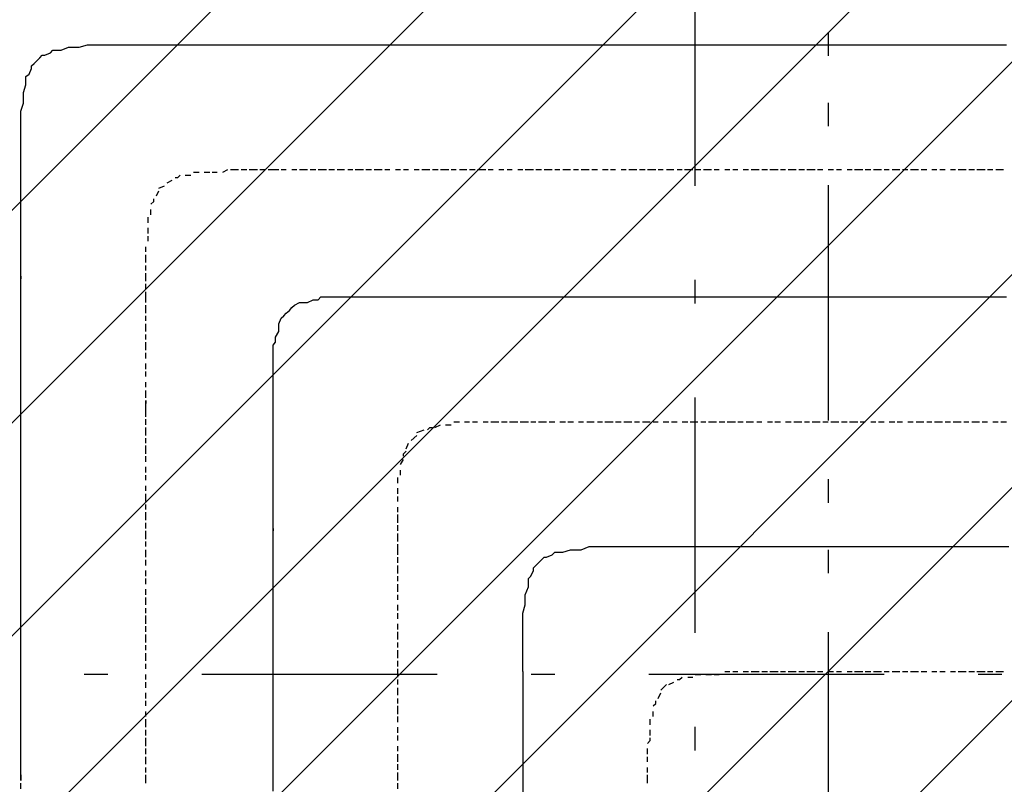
# Model space of a CAD drawing. Extents: x 997 to 109698, y 921 to 94021.
# Tile 444 of 656: x 25409 to 26978, y 43055 to 44273. Entities that reach past the tile are written whole.
import ezdxf

# ---------------------------------------------------------------- set-up
doc = ezdxf.new("R2010")
doc.units = 0
doc.header["$MEASUREMENT"] = 0
for name, color, linetype in [('12', 7, 'CONTINUOUS'), ('28', 7, 'CONTINUOUS'), ('40', 7, 'CONTINUOUS')]:
    doc.layers.add(name, color=color, linetype=linetype)

msp = doc.modelspace()

# ---------------------------------------------------------------- linework, layer by layer
at = {"layer": '12', "color": 5}
for p, q in [((25503.630503, 44229.563401), (25516.630503, 44233.563401)), ((25516.630503, 44233.563401), (25524.630503, 44233.563401)), ((25524.630503, 44233.563401), (25537.630503, 44233.563401)), ((25537.630503, 44233.563401), (25545.630503, 44233.563401)), ((25545.630503, 44233.563401), (25554.630503, 44233.563401)), ((25554.630503, 44233.563401), (25567.630503, 44233.563401)), ((25567.630503, 44233.563401), (25575.630503, 44233.563401)), ((25575.630503, 44233.563401), (25584.630503, 44233.563401)), ((25584.630503, 44233.563401), (25596.630503, 44233.563401)), ((25596.630503, 44233.563401), (25605.630503, 44233.563401)), ((25605.630503, 44233.563401), (25609.630503, 44233.563401)), ((25609.630503, 44233.563401), (25622.630503, 44233.563401)), ((25622.630503, 44233.563401), (25630.630503, 44233.563401)), ((25630.630503, 44233.563401), (25639.630503, 44233.563401)), ((25639.630503, 44233.563401), (25651.630503, 44233.563401)), ((25651.630503, 44233.563401), (25660.630503, 44233.563401)), ((25660.630503, 44233.563401), (25668.630503, 44233.563401)), ((25668.630503, 44233.563401), (25681.630503, 44233.563401)), ((25681.630503, 44233.563401), (25689.630503, 44233.563401)), ((25689.630503, 44233.563401), (25702.630503, 44233.563401)), ((25702.630503, 44233.563401), (25711.630503, 44233.563401)), ((25711.630503, 44233.563401), (25719.630503, 44233.563401)), ((25719.630503, 44233.563401), (25732.630503, 44233.563401)), ((25732.630503, 44233.563401), (25740.630503, 44233.563401)), ((25740.630503, 44233.563401), (25749.630503, 44233.563401)), ((25749.630503, 44233.563401), (25761.630503, 44233.563401)), ((25761.630503, 44233.563401), (25770.630503, 44233.563401)), ((25770.630503, 44233.563401), (25778.630503, 44233.563401)), ((25778.630503, 44233.563401), (25791.630503, 44233.563401)), ((25791.630503, 44233.563401), (25799.630503, 44233.563401)), ((25799.630503, 44233.563401), (25812.630503, 44233.563401)), ((25812.630503, 44233.563401), (25821.630503, 44233.563401)), ((25821.630503, 44233.563401), (25829.630503, 44233.563401)), ((25829.630503, 44233.563401), (25842.630503, 44233.563401)), ((25842.630503, 44233.563401), (25850.630503, 44233.563401)), ((25850.630503, 44233.563401), (25859.630503, 44233.563401)), ((25859.630503, 44233.563401), (25871.630503, 44233.563401)), ((25871.630503, 44233.563401), (25880.630503, 44233.563401)), ((25880.630503, 44233.563401), (25888.630503, 44233.563401)), ((25888.630503, 44233.563401), (25901.630503, 44233.563401)), ((25901.630503, 44233.563401), (25910.630503, 44233.563401)), ((25910.630503, 44233.563401), (25918.630503, 44233.563401)), ((25918.630503, 44233.563401), (25931.630503, 44233.563401)), ((25931.630503, 44233.563401), (25939.630503, 44233.563401)), ((25939.630503, 44233.563401), (25952.630503, 44233.563401)), ((25952.630503, 44233.563401), (25960.630503, 44233.563401)), ((25960.630503, 44233.563401), (25969.630503, 44233.563401)), ((25969.630503, 44233.563401), (25981.630503, 44233.563401)), ((25981.630503, 44233.563401), (25990.630503, 44233.563401)), ((25990.630503, 44233.563401), (25998.630503, 44233.563401)), ((25998.630503, 44233.563401), (26011.630503, 44233.563401)), ((26011.630503, 44233.563401), (26020.630503, 44233.563401)), ((26020.630503, 44233.563401), (26028.630503, 44233.563401)), ((26028.630503, 44233.563401), (26041.630503, 44233.563401)), ((26041.630503, 44233.563401), (26049.630503, 44233.563401)), ((26049.630503, 44233.563401), (26062.630503, 44233.563401)), ((26062.630503, 44233.563401), (26070.630503, 44233.563401)), ((26070.630503, 44233.563401), (26079.630503, 44233.563401)), ((26079.630503, 44233.563401), (26092.630503, 44233.563401)), ((26092.630503, 44233.563401), (26100.630503, 44233.563401)), ((26100.630503, 44233.563401), (26109.630503, 44233.563401)), ((26109.630503, 44233.563401), (26121.630503, 44233.563401)), ((26121.630503, 44233.563401), (26130.630503, 44233.563401)), ((26130.630503, 44233.563401), (26138.630503, 44233.563401)), ((26138.630503, 44233.563401), (26151.630503, 44233.563401)), ((26151.630503, 44233.563401), (26159.630503, 44233.563401)), ((26159.630503, 44233.563401), (26172.630503, 44233.563401)), ((26172.630503, 44233.563401), (26180.630503, 44233.563401)), ((26180.630503, 44233.563401), (26189.630503, 44233.563401)), ((26189.630503, 44233.563401), (26202.630503, 44233.563401)), ((26202.630503, 44233.563401), (26210.630503, 44233.563401)), ((26210.630503, 44233.563401), (26219.630503, 44233.563401)), ((26219.630503, 44233.563401), (26231.630503, 44233.563401)), ((26231.630503, 44233.563401), (26240.630503, 44233.563401)), ((26240.630503, 44233.563401), (26248.630503, 44233.563401)), ((26248.630503, 44233.563401), (26261.630503, 44233.563401)), ((26261.630503, 44233.563401), (26269.630503, 44233.563401)), ((26269.630503, 44233.563401), (26282.630503, 44233.563401)), ((26282.630503, 44233.563401), (26291.630503, 44233.563401)), ((26291.630503, 44233.563401), (26299.630503, 44233.563401)), ((26299.630503, 44233.563401), (26312.630503, 44233.563401)), ((26312.630503, 44233.563401), (26320.630503, 44233.563401)), ((26320.630503, 44233.563401), (26329.630503, 44233.563401)), ((26329.630503, 44233.563401), (26341.630503, 44233.563401)), ((26341.630503, 44233.563401), (26350.630503, 44233.563401)), ((26350.630503, 44233.563401), (26358.630503, 44233.563401)), ((26358.630503, 44233.563401), (26371.630503, 44233.563401)), ((26371.630503, 44233.563401), (26379.630503, 44233.563401)), ((26379.630503, 44233.563401), (26392.630503, 44233.563401)), ((26392.630503, 44233.563401), (26401.630503, 44233.563401)), ((26401.630503, 44233.563401), (26409.630503, 44233.563401)), ((26409.630503, 44233.563401), (26422.630503, 44233.563401)), ((26422.630503, 44233.563401), (26430.630503, 44233.563401)), ((26430.630503, 44233.563401), (26439.630503, 44233.563401)), ((26439.630503, 44233.563401), (26451.630503, 44233.563401)), ((26451.630503, 44233.563401), (26460.630503, 44233.563401)), ((26460.630503, 44233.563401), (26468.630503, 44233.563401)), ((26468.630503, 44233.563401), (26481.630503, 44233.563401)), ((26481.630503, 44233.563401), (26489.630503, 44233.563401)), ((26489.630503, 44233.563401), (26498.630503, 44233.563401)), ((26498.630503, 44233.563401), (26511.630503, 44233.563401)), ((26511.630503, 44233.563401), (26519.630503, 44233.563401)), ((26519.630503, 44233.563401), (26532.630503, 44233.563401)), ((26532.630503, 44233.563401), (26540.630503, 44233.563401)), ((26540.630503, 44233.563401), (26549.630503, 44233.563401)), ((26549.630503, 44233.563401), (26561.630503, 44233.563401)), ((26561.630503, 44233.563401), (26570.630503, 44233.563401)), ((26570.630503, 44233.563401), (26578.630503, 44233.563401)), ((26578.630503, 44233.563401), (26591.630503, 44233.563401)), ((26591.630503, 44233.563401), (26600.630503, 44233.563401)), ((26600.630503, 44233.563401), (26608.630503, 44233.563401)), ((26608.630503, 44233.563401), (26621.630503, 44233.563401)), ((26621.630503, 44233.563401), (26629.630503, 44233.563401)), ((26629.630503, 44233.563401), (26642.630503, 44233.563401)), ((26642.630503, 44233.563401), (26650.630503, 44233.563401)), ((26650.630503, 44233.563401), (26659.630503, 44233.563401)), ((26659.630503, 44233.563401), (26671.630503, 44233.563401)), ((26671.630503, 44233.563401), (26680.630503, 44233.563401)), ((26680.630503, 44233.563401), (26688.630503, 44233.563401)), ((26688.630503, 44233.563401), (26701.630503, 44233.563401)), ((26701.630503, 44233.563401), (26710.630503, 44233.563401)), ((26710.630503, 44233.563401), (26718.630503, 44233.563401)), ((26718.630503, 44233.563401), (26731.630503, 44233.563401)), ((26731.630503, 44233.563401), (26739.630503, 44233.563401)), ((26739.630503, 44233.563401), (26752.630503, 44233.563401)), ((26752.630503, 44233.563401), (26760.630503, 44233.563401)), ((26760.630503, 44233.563401), (26769.630503, 44233.563401)), ((26769.630503, 44233.563401), (26782.630503, 44233.563401)), ((26782.630503, 44233.563401), (26790.630503, 44233.563401)), ((26790.630503, 44233.563401), (26799.630503, 44233.563401)), ((26799.630503, 44233.563401), (26811.630503, 44233.563401)), ((26811.630503, 44233.563401), (26820.630503, 44233.563401)), ((26820.630503, 44233.563401), (26828.630503, 44233.563401)), ((26828.630503, 44233.563401), (26841.630503, 44233.563401)), ((26841.630503, 44233.563401), (26849.630503, 44233.563401)), ((26849.630503, 44233.563401), (26862.630503, 44233.563401)), ((26862.630503, 44233.563401), (26870.630503, 44233.563401)), ((26870.630503, 44233.563401), (26879.630503, 44233.563401)), ((26879.630503, 44233.563401), (26892.630503, 44233.563401)), ((26892.630503, 44233.563401), (26900.630503, 44233.563401)), ((26900.630503, 44233.563401), (26909.630503, 44233.563401)), ((26909.630503, 44233.563401), (26921.630503, 44233.563401)), ((26921.630503, 44233.563401), (26930.630503, 44233.563401)), ((26930.630503, 44233.563401), (26938.630503, 44233.563401)), ((26938.630503, 44233.563401), (26951.630503, 44233.563401)), ((26951.630503, 44233.563401), (26959.630503, 44233.563401)), ((26959.630503, 44233.563401), (26972.630503, 44233.563401)), ((26972.630503, 44233.563401), (26981.630503, 44233.563401)), ((25448.630503, 44216.563401), (25457.630503, 44220.563401)), ((25465.630503, 44224.563401), (25474.630503, 44224.563401)), ((25474.630503, 44224.563401), (25486.630503, 44229.563401)), ((25486.630503, 44229.563401), (25495.630503, 44229.563401)), ((25495.630503, 44229.563401), (25503.630503, 44229.563401)), ((25431.630503, 44203.563401), (25440.630503, 44212.563401)), ((25423.630503, 44186.563401), (25427.630503, 44195.563401)), ((25414.630503, 44157.563401), (25418.630503, 44169.563401)), ((25418.630503, 44169.563401), (25418.630503, 44178.563401)), ((25414.630503, 44148.563401), (25414.630503, 44157.563401)), ((25410.630503, 44127.563401), (25414.630503, 44140.563401)), ((25414.630503, 44140.563401), (25414.630503, 44148.563401)), ((25410.630503, 44118.563401), (25410.630503, 44127.563401)), ((25410.630503, 44106.563401), (25410.630503, 44118.563401)), ((25410.630503, 44097.563401), (25410.630503, 44106.563401)), ((25410.630503, 44089.563401), (25410.630503, 44097.563401)), ((25410.630503, 44076.563401), (25410.630503, 44089.563401)), ((25410.630503, 44068.563401), (25410.630503, 44076.563401)), ((25410.630503, 44059.563401), (25410.630503, 44068.563401)), ((25410.630503, 44047.563401), (25410.630503, 44059.563401)), ((25410.630503, 44038.563401), (25410.630503, 44047.563401)), ((25410.630503, 44034.563401), (25410.630503, 44038.563401)), ((25410.630503, 44025.563401), (25410.630503, 44034.563401)), ((25410.630503, 44013.563401), (25410.630503, 44025.563401)), ((25410.630503, 44004.563401), (25410.630503, 44013.563401)), ((25410.630503, 43996.563401), (25410.630503, 44004.563401)), ((25410.630503, 43983.563401), (25410.630503, 43996.563401)), ((25410.630503, 43975.563401), (25410.630503, 43983.563401)), ((25410.630503, 43966.563401), (25410.630503, 43975.563401)), ((25410.630503, 43953.563401), (25410.630503, 43966.563401)), ((25410.630503, 43945.563401), (25410.630503, 43953.563401)), ((25410.630503, 43932.563401), (25410.630503, 43945.563401)), ((25410.630503, 43924.563401), (25410.630503, 43932.563401)), ((25410.630503, 43915.563401), (25410.630503, 43924.563401)), ((25410.630503, 43903.563401), (25410.630503, 43915.563401)), ((25410.630503, 43894.563401), (25410.630503, 43903.563401)), ((25410.630503, 43886.563401), (25410.630503, 43894.563401)), ((25410.630503, 43873.563401), (25410.630503, 43886.563401)), ((25410.630503, 43864.563401), (25410.630503, 43873.563401)), ((25410.630503, 43856.563401), (25410.630503, 43864.563401)), ((25410.630503, 43843.563401), (25410.630503, 43856.563401)), ((25410.630503, 43835.563401), (25410.630503, 43843.563401)), ((25410.630503, 43822.563401), (25410.630503, 43835.563401)), ((25410.630503, 43814.563401), (25410.630503, 43822.563401)), ((25846.630503, 43818.563401), (25854.630503, 43822.563401)), ((25854.630503, 43822.563401), (25867.630503, 43822.563401)), ((25867.630503, 43822.563401), (25876.630503, 43826.563401)), ((25876.630503, 43826.563401), (25884.630503, 43826.563401)), ((25897.630503, 43831.563401), (25905.630503, 43831.563401)), ((25905.630503, 43831.563401), (25914.630503, 43831.563401)), ((25914.630503, 43831.563401), (25926.630503, 43831.563401)), ((25926.630503, 43831.563401), (25935.630503, 43831.563401)), ((25935.630503, 43831.563401), (25943.630503, 43831.563401)), ((25943.630503, 43831.563401), (25956.630503, 43831.563401)), ((25956.630503, 43831.563401), (25965.630503, 43831.563401)), ((25965.630503, 43831.563401), (25973.630503, 43831.563401)), ((25973.630503, 43831.563401), (25986.630503, 43831.563401)), ((25986.630503, 43831.563401), (25994.630503, 43831.563401)), ((25994.630503, 43831.563401), (26007.630503, 43831.563401)), ((26007.630503, 43831.563401), (26011.630503, 43831.563401)), ((26011.630503, 43831.563401), (26020.630503, 43831.563401)), ((26020.630503, 43831.563401), (26028.630503, 43831.563401)), ((26028.630503, 43831.563401), (26041.630503, 43831.563401)), ((26041.630503, 43831.563401), (26049.630503, 43831.563401)), ((26049.630503, 43831.563401), (26062.630503, 43831.563401)), ((26062.630503, 43831.563401), (26070.630503, 43831.563401)), ((26070.630503, 43831.563401), (26079.630503, 43831.563401)), ((26079.630503, 43831.563401), (26092.630503, 43831.563401)), ((26092.630503, 43831.563401), (26100.630503, 43831.563401)), ((26100.630503, 43831.563401), (26109.630503, 43831.563401)), ((26109.630503, 43831.563401), (26121.630503, 43831.563401)), ((26121.630503, 43831.563401), (26130.630503, 43831.563401)), ((26130.630503, 43831.563401), (26138.630503, 43831.563401)), ((26138.630503, 43831.563401), (26151.630503, 43831.563401)), ((26151.630503, 43831.563401), (26159.630503, 43831.563401)), ((26159.630503, 43831.563401), (26172.630503, 43831.563401)), ((26172.630503, 43831.563401), (26180.630503, 43831.563401)), ((26180.630503, 43831.563401), (26189.630503, 43831.563401)), ((26189.630503, 43831.563401), (26202.630503, 43831.563401)), ((26202.630503, 43831.563401), (26210.630503, 43831.563401)), ((26210.630503, 43831.563401), (26219.630503, 43831.563401)), ((26219.630503, 43831.563401), (26231.630503, 43831.563401)), ((26231.630503, 43831.563401), (26240.630503, 43831.563401)), ((26240.630503, 43831.563401), (26248.630503, 43831.563401)), ((26248.630503, 43831.563401), (26261.630503, 43831.563401)), ((26261.630503, 43831.563401), (26269.630503, 43831.563401)), ((26269.630503, 43831.563401), (26282.630503, 43831.563401)), ((26282.630503, 43831.563401), (26291.630503, 43831.563401)), ((26291.630503, 43831.563401), (26299.630503, 43831.563401)), ((26299.630503, 43831.563401), (26312.630503, 43831.563401)), ((26312.630503, 43831.563401), (26320.630503, 43831.563401)), ((26320.630503, 43831.563401), (26329.630503, 43831.563401)), ((26329.630503, 43831.563401), (26341.630503, 43831.563401)), ((26341.630503, 43831.563401), (26350.630503, 43831.563401)), ((26350.630503, 43831.563401), (26358.630503, 43831.563401)), ((26358.630503, 43831.563401), (26371.630503, 43831.563401)), ((26371.630503, 43831.563401), (26379.630503, 43831.563401)), ((26379.630503, 43831.563401), (26392.630503, 43831.563401)), ((26392.630503, 43831.563401), (26401.630503, 43831.563401)), ((26401.630503, 43831.563401), (26409.630503, 43831.563401)), ((26409.630503, 43831.563401), (26422.630503, 43831.563401)), ((26422.630503, 43831.563401), (26430.630503, 43831.563401)), ((26430.630503, 43831.563401), (26439.630503, 43831.563401)), ((26439.630503, 43831.563401), (26451.630503, 43831.563401)), ((26451.630503, 43831.563401), (26460.630503, 43831.563401)), ((26460.630503, 43831.563401), (26468.630503, 43831.563401)), ((26468.630503, 43831.563401), (26481.630503, 43831.563401)), ((26481.630503, 43831.563401), (26489.630503, 43831.563401)), ((26489.630503, 43831.563401), (26498.630503, 43831.563401)), ((26498.630503, 43831.563401), (26511.630503, 43831.563401)), ((26511.630503, 43831.563401), (26519.630503, 43831.563401)), ((26519.630503, 43831.563401), (26532.630503, 43831.563401)), ((26532.630503, 43831.563401), (26540.630503, 43831.563401)), ((26540.630503, 43831.563401), (26549.630503, 43831.563401)), ((26549.630503, 43831.563401), (26561.630503, 43831.563401)), ((26561.630503, 43831.563401), (26570.630503, 43831.563401)), ((26570.630503, 43831.563401), (26578.630503, 43831.563401)), ((26578.630503, 43831.563401), (26591.630503, 43831.563401)), ((26591.630503, 43831.563401), (26600.630503, 43831.563401)), ((26600.630503, 43831.563401), (26608.630503, 43831.563401)), ((26608.630503, 43831.563401), (26621.630503, 43831.563401)), ((26621.630503, 43831.563401), (26629.630503, 43831.563401)), ((26629.630503, 43831.563401), (26642.630503, 43831.563401)), ((26642.630503, 43831.563401), (26650.630503, 43831.563401)), ((26650.630503, 43831.563401), (26659.630503, 43831.563401)), ((26659.630503, 43831.563401), (26671.630503, 43831.563401)), ((26671.630503, 43831.563401), (26680.630503, 43831.563401)), ((26680.630503, 43831.563401), (26688.630503, 43831.563401)), ((26688.630503, 43831.563401), (26701.630503, 43831.563401)), ((26701.630503, 43831.563401), (26710.630503, 43831.563401)), ((26710.630503, 43831.563401), (26718.630503, 43831.563401)), ((26718.630503, 43831.563401), (26731.630503, 43831.563401)), ((26731.630503, 43831.563401), (26739.630503, 43831.563401)), ((26739.630503, 43831.563401), (26752.630503, 43831.563401)), ((26752.630503, 43831.563401), (26760.630503, 43831.563401)), ((26760.630503, 43831.563401), (26769.630503, 43831.563401)), ((26769.630503, 43831.563401), (26782.630503, 43831.563401)), ((26782.630503, 43831.563401), (26790.630503, 43831.563401)), ((26790.630503, 43831.563401), (26799.630503, 43831.563401)), ((26799.630503, 43831.563401), (26811.630503, 43831.563401)), ((26811.630503, 43831.563401), (26820.630503, 43831.563401)), ((26820.630503, 43831.563401), (26828.630503, 43831.563401)), ((26828.630503, 43831.563401), (26841.630503, 43831.563401)), ((26841.630503, 43831.563401), (26849.630503, 43831.563401)), ((26849.630503, 43831.563401), (26862.630503, 43831.563401)), ((26862.630503, 43831.563401), (26870.630503, 43831.563401)), ((26870.630503, 43831.563401), (26879.630503, 43831.563401)), ((26879.630503, 43831.563401), (26892.630503, 43831.563401)), ((26892.630503, 43831.563401), (26900.630503, 43831.563401)), ((26900.630503, 43831.563401), (26909.630503, 43831.563401)), ((26909.630503, 43831.563401), (26921.630503, 43831.563401)), ((26921.630503, 43831.563401), (26930.630503, 43831.563401)), ((26930.630503, 43831.563401), (26938.630503, 43831.563401)), ((26938.630503, 43831.563401), (26951.630503, 43831.563401)), ((26951.630503, 43831.563401), (26959.630503, 43831.563401)), ((26959.630503, 43831.563401), (26972.630503, 43831.563401)), ((26972.630503, 43831.563401), (26981.630503, 43831.563401)), ((25410.630503, 43805.563401), (25410.630503, 43814.563401)), ((25833.630503, 43805.563401), (25838.630503, 43809.563401)), ((25410.630503, 43793.563401), (25410.630503, 43805.563401)), ((25410.630503, 43784.563401), (25410.630503, 43793.563401)), ((25821.630503, 43788.563401), (25825.630503, 43797.563401)), ((25410.630503, 43776.563401), (25410.630503, 43784.563401)), ((25410.630503, 43763.563401), (25410.630503, 43776.563401)), ((25816.630503, 43767.563401), (25821.630503, 43776.563401)), ((25821.630503, 43776.563401), (25821.630503, 43788.563401)), ((25410.630503, 43754.563401), (25410.630503, 43763.563401)), ((25816.630503, 43759.563401), (25816.630503, 43767.563401)), ((25410.630503, 43746.563401), (25410.630503, 43754.563401)), ((25410.630503, 43733.563401), (25410.630503, 43746.563401)), ((25812.630503, 43737.563401), (25812.630503, 43746.563401)), ((25410.630503, 43725.563401), (25410.630503, 43733.563401)), ((25812.630503, 43729.563401), (25812.630503, 43737.563401)), ((25812.630503, 43716.563401), (25812.630503, 43729.563401)), ((25410.630503, 43712.563401), (25410.630503, 43725.563401)), ((25410.630503, 43704.563401), (25410.630503, 43712.563401)), ((25812.630503, 43708.563401), (25812.630503, 43716.563401)), ((25410.630503, 43695.563401), (25410.630503, 43704.563401)), ((25812.630503, 43699.563401), (25812.630503, 43708.563401)), ((25812.630503, 43687.563401), (25812.630503, 43699.563401)), ((25410.630503, 43682.563401), (25410.630503, 43695.563401)), ((25410.630503, 43674.563401), (25410.630503, 43682.563401)), ((25812.630503, 43678.563401), (25812.630503, 43687.563401)), ((25410.630503, 43666.563401), (25410.630503, 43674.563401)), ((25410.630503, 43653.563401), (25410.630503, 43666.563401)), ((25812.630503, 43670.563401), (25812.630503, 43678.563401)), ((25812.630503, 43657.563401), (25812.630503, 43670.563401)), ((25410.630503, 43644.563401), (25410.630503, 43653.563401)), ((25812.630503, 43649.563401), (25812.630503, 43657.563401)), ((25812.630503, 43636.563401), (25812.630503, 43649.563401)), ((25410.630503, 43636.563401), (25410.630503, 43644.563401)), ((25410.630503, 43623.563401), (25410.630503, 43636.563401)), ((25812.630503, 43632.563401), (25812.630503, 43636.563401)), ((25410.630503, 43615.563401), (25410.630503, 43623.563401)), ((25812.630503, 43623.563401), (25812.630503, 43632.563401)), ((25812.630503, 43615.563401), (25812.630503, 43623.563401)), ((25410.630503, 43602.563401), (25410.630503, 43615.563401)), ((25410.630503, 43594.563401), (25410.630503, 43602.563401)), ((25812.630503, 43602.563401), (25812.630503, 43615.563401)), ((25812.630503, 43594.563401), (25812.630503, 43602.563401)), ((25410.630503, 43585.563401), (25410.630503, 43594.563401)), ((25812.630503, 43585.563401), (25812.630503, 43594.563401)), ((25410.630503, 43572.563401), (25410.630503, 43585.563401)), ((25410.630503, 43564.563401), (25410.630503, 43572.563401)), ((25812.630503, 43572.563401), (25812.630503, 43585.563401)), ((25812.630503, 43564.563401), (25812.630503, 43572.563401)), ((25410.630503, 43555.563401), (25410.630503, 43564.563401)), ((25410.630503, 43543.563401), (25410.630503, 43555.563401)), ((25812.630503, 43555.563401), (25812.630503, 43564.563401)), ((25812.630503, 43543.563401), (25812.630503, 43555.563401)), ((25410.630503, 43534.563401), (25410.630503, 43543.563401)), ((25812.630503, 43534.563401), (25812.630503, 43543.563401)), ((25410.630503, 43526.563401), (25410.630503, 43534.563401)), ((25410.630503, 43513.563401), (25410.630503, 43526.563401)), ((25812.630503, 43526.563401), (25812.630503, 43534.563401)), ((25812.630503, 43513.563401), (25812.630503, 43526.563401)), ((25410.630503, 43505.563401), (25410.630503, 43513.563401)), ((25812.630503, 43505.563401), (25812.630503, 43513.563401)), ((25410.630503, 43496.563401), (25410.630503, 43505.563401)), ((25410.630503, 43484.563401), (25410.630503, 43496.563401)), ((25812.630503, 43496.563401), (25812.630503, 43505.563401)), ((25812.630503, 43484.563401), (25812.630503, 43496.563401)), ((25410.630503, 43475.563401), (25410.630503, 43484.563401)), ((25812.630503, 43475.563401), (25812.630503, 43484.563401)), ((25410.630503, 43462.563401), (25410.630503, 43475.563401)), ((25410.630503, 43454.563401), (25410.630503, 43462.563401)), ((25812.630503, 43462.563401), (25812.630503, 43475.563401)), ((25812.630503, 43454.563401), (25812.630503, 43462.563401)), ((25410.630503, 43445.563401), (25410.630503, 43454.563401)), ((25410.630503, 43433.563401), (25410.630503, 43445.563401)), ((25812.630503, 43445.563401), (25812.630503, 43454.563401)), ((25812.630503, 43433.563401), (25812.630503, 43445.563401)), ((25410.630503, 43424.563401), (25410.630503, 43433.563401)), ((25812.630503, 43424.563401), (25812.630503, 43433.563401)), ((26303.630503, 43428.563401), (26316.630503, 43433.563401)), ((26316.630503, 43433.563401), (26324.630503, 43433.563401)), ((26324.630503, 43433.563401), (26337.630503, 43433.563401)), ((26337.630503, 43433.563401), (26346.630503, 43433.563401)), ((26346.630503, 43433.563401), (26354.630503, 43433.563401)), ((26354.630503, 43433.563401), (26367.630503, 43433.563401)), ((26367.630503, 43433.563401), (26375.630503, 43433.563401)), ((26375.630503, 43433.563401), (26384.630503, 43433.563401)), ((26384.630503, 43433.563401), (26396.630503, 43433.563401)), ((26396.630503, 43433.563401), (26405.630503, 43433.563401)), ((26405.630503, 43433.563401), (26409.630503, 43433.563401)), ((26409.630503, 43433.563401), (26413.630503, 43433.563401)), ((26413.630503, 43433.563401), (26426.630503, 43433.563401)), ((26426.630503, 43433.563401), (26434.630503, 43433.563401)), ((26434.630503, 43433.563401), (26447.630503, 43433.563401)), ((26447.630503, 43433.563401), (26456.630503, 43433.563401)), ((26456.630503, 43433.563401), (26464.630503, 43433.563401)), ((26464.630503, 43433.563401), (26477.630503, 43433.563401)), ((26477.630503, 43433.563401), (26485.630503, 43433.563401)), ((26485.630503, 43433.563401), (26494.630503, 43433.563401)), ((26494.630503, 43433.563401), (26506.630503, 43433.563401)), ((26506.630503, 43433.563401), (26515.630503, 43433.563401)), ((26515.630503, 43433.563401), (26523.630503, 43433.563401)), ((26523.630503, 43433.563401), (26536.630503, 43433.563401)), ((26536.630503, 43433.563401), (26545.630503, 43433.563401)), ((26545.630503, 43433.563401), (26553.630503, 43433.563401)), ((26553.630503, 43433.563401), (26566.630503, 43433.563401)), ((26566.630503, 43433.563401), (26574.630503, 43433.563401)), ((26574.630503, 43433.563401), (26587.630503, 43433.563401)), ((26587.630503, 43433.563401), (26595.630503, 43433.563401)), ((26595.630503, 43433.563401), (26604.630503, 43433.563401)), ((26604.630503, 43433.563401), (26617.630503, 43433.563401)), ((26617.630503, 43433.563401), (26625.630503, 43433.563401)), ((26625.630503, 43433.563401), (26633.630503, 43433.563401)), ((26633.630503, 43433.563401), (26646.630503, 43433.563401)), ((26646.630503, 43433.563401), (26655.630503, 43433.563401)), ((26655.630503, 43433.563401), (26663.630503, 43433.563401)), ((26663.630503, 43433.563401), (26676.630503, 43433.563401)), ((26676.630503, 43433.563401), (26684.630503, 43433.563401)), ((26684.630503, 43433.563401), (26697.630503, 43433.563401)), ((26697.630503, 43433.563401), (26705.630503, 43433.563401)), ((26705.630503, 43433.563401), (26714.630503, 43433.563401)), ((26714.630503, 43433.563401), (26727.630503, 43433.563401)), ((26727.630503, 43433.563401), (26735.630503, 43433.563401)), ((26735.630503, 43433.563401), (26744.630503, 43433.563401)), ((26744.630503, 43433.563401), (26756.630503, 43433.563401)), ((26756.630503, 43433.563401), (26765.630503, 43433.563401)), ((26765.630503, 43433.563401), (26773.630503, 43433.563401)), ((26773.630503, 43433.563401), (26786.630503, 43433.563401)), ((26786.630503, 43433.563401), (26794.630503, 43433.563401)), ((26794.630503, 43433.563401), (26807.630503, 43433.563401)), ((26807.630503, 43433.563401), (26815.630503, 43433.563401)), ((26815.630503, 43433.563401), (26824.630503, 43433.563401)), ((26824.630503, 43433.563401), (26837.630503, 43433.563401)), ((26837.630503, 43433.563401), (26845.630503, 43433.563401)), ((26845.630503, 43433.563401), (26854.630503, 43433.563401)), ((26854.630503, 43433.563401), (26866.630503, 43433.563401)), ((26866.630503, 43433.563401), (26875.630503, 43433.563401)), ((26875.630503, 43433.563401), (26883.630503, 43433.563401)), ((26883.630503, 43433.563401), (26896.630503, 43433.563401)), ((26896.630503, 43433.563401), (26904.630503, 43433.563401)), ((26904.630503, 43433.563401), (26917.630503, 43433.563401)), ((26917.630503, 43433.563401), (26926.630503, 43433.563401)), ((26926.630503, 43433.563401), (26934.630503, 43433.563401)), ((26934.630503, 43433.563401), (26947.630503, 43433.563401)), ((26947.630503, 43433.563401), (26955.630503, 43433.563401)), ((26955.630503, 43433.563401), (26964.630503, 43433.563401)), ((26964.630503, 43433.563401), (26976.630503, 43433.563401)), ((26976.630503, 43433.563401), (26985.630503, 43433.563401)), ((25410.630503, 43416.563401), (25410.630503, 43424.563401)), ((25410.630503, 43403.563401), (25410.630503, 43416.563401)), ((25812.630503, 43416.563401), (25812.630503, 43424.563401)), ((25812.630503, 43403.563401), (25812.630503, 43416.563401)), ((26248.630503, 43416.563401), (26257.630503, 43420.563401)), ((26265.630503, 43424.563401), (26274.630503, 43424.563401)), ((26274.630503, 43424.563401), (26286.630503, 43428.563401)), ((26286.630503, 43428.563401), (26295.630503, 43428.563401)), ((26295.630503, 43428.563401), (26303.630503, 43428.563401)), ((25410.630503, 43395.563401), (25410.630503, 43403.563401)), ((25812.630503, 43395.563401), (25812.630503, 43403.563401)), ((26231.630503, 43403.563401), (26240.630503, 43412.563401)), ((25410.630503, 43386.563401), (25410.630503, 43395.563401)), ((25410.630503, 43373.563401), (25410.630503, 43386.563401)), ((25812.630503, 43386.563401), (25812.630503, 43395.563401)), ((25812.630503, 43373.563401), (25812.630503, 43386.563401)), ((26223.630503, 43386.563401), (26227.630503, 43395.563401)), ((25410.630503, 43365.563401), (25410.630503, 43373.563401)), ((25812.630503, 43365.563401), (25812.630503, 43373.563401)), ((26214.630503, 43356.563401), (26219.630503, 43369.563401)), ((26219.630503, 43369.563401), (26219.630503, 43378.563401)), ((25410.630503, 43352.563401), (25410.630503, 43365.563401)), ((25410.630503, 43344.563401), (25410.630503, 43352.563401)), ((25812.630503, 43352.563401), (25812.630503, 43365.563401)), ((25812.630503, 43344.563401), (25812.630503, 43352.563401)), ((26214.630503, 43348.563401), (26214.630503, 43356.563401)), ((25410.630503, 43335.563401), (25410.630503, 43344.563401)), ((25410.630503, 43323.563401), (25410.630503, 43335.563401)), ((25812.630503, 43335.563401), (25812.630503, 43344.563401)), ((25812.630503, 43323.563401), (25812.630503, 43335.563401)), ((26210.630503, 43327.563401), (26214.630503, 43340.563401)), ((26214.630503, 43340.563401), (26214.630503, 43348.563401)), ((25410.630503, 43314.563401), (25410.630503, 43323.563401)), ((25812.630503, 43314.563401), (25812.630503, 43323.563401)), ((26210.630503, 43318.563401), (26210.630503, 43327.563401)), ((25410.630503, 43306.563401), (25410.630503, 43314.563401)), ((25410.630503, 43293.563401), (25410.630503, 43306.563401)), ((25812.630503, 43306.563401), (25812.630503, 43314.563401)), ((25812.630503, 43293.563401), (25812.630503, 43306.563401)), ((26210.630503, 43306.563401), (26210.630503, 43318.563401)), ((26210.630503, 43297.563401), (26210.630503, 43306.563401)), ((25410.630503, 43285.563401), (25410.630503, 43293.563401)), ((25812.630503, 43285.563401), (25812.630503, 43293.563401)), ((26210.630503, 43289.563401), (26210.630503, 43297.563401)), ((26210.630503, 43276.563401), (26210.630503, 43289.563401)), ((25410.630503, 43276.563401), (25410.630503, 43285.563401)), ((25410.630503, 43263.563401), (25410.630503, 43276.563401)), ((25812.630503, 43276.563401), (25812.630503, 43285.563401)), ((25812.630503, 43263.563401), (25812.630503, 43276.563401)), ((26210.630503, 43268.563401), (26210.630503, 43276.563401)), ((25410.630503, 43255.563401), (25410.630503, 43263.563401)), ((25812.630503, 43255.563401), (25812.630503, 43263.563401)), ((26210.630503, 43259.563401), (26210.630503, 43268.563401)), ((26210.630503, 43246.563401), (26210.630503, 43259.563401)), ((25410.630503, 43242.563401), (25410.630503, 43255.563401)), ((25410.630503, 43234.563401), (25410.630503, 43242.563401)), ((25812.630503, 43242.563401), (25812.630503, 43255.563401)), ((25812.630503, 43234.563401), (25812.630503, 43242.563401)), ((26210.630503, 43238.563401), (26210.630503, 43246.563401)), ((25410.630503, 43225.563401), (25410.630503, 43234.563401)), ((25410.630503, 43213.563401), (25410.630503, 43225.563401)), ((25812.630503, 43225.563401), (25812.630503, 43234.563401)), ((25812.630503, 43213.563401), (25812.630503, 43225.563401)), ((26210.630503, 43234.563401), (26210.630503, 43238.563401)), ((26210.630503, 43234.563401), (26210.630503, 42459.563401)), ((25410.630503, 43204.563401), (25410.630503, 43213.563401)), ((25812.630503, 43204.563401), (25812.630503, 43213.563401)), ((25410.630503, 43196.563401), (25410.630503, 43204.563401)), ((25410.630503, 43183.563401), (25410.630503, 43196.563401)), ((25812.630503, 43196.563401), (25812.630503, 43204.563401)), ((25812.630503, 43183.563401), (25812.630503, 43196.563401)), ((25410.630503, 43174.563401), (25410.630503, 43183.563401)), ((25812.630503, 43174.563401), (25812.630503, 43183.563401)), ((25410.630503, 43166.563401), (25410.630503, 43174.563401)), ((25410.630503, 43153.563401), (25410.630503, 43166.563401)), ((25812.630503, 43166.563401), (25812.630503, 43174.563401)), ((25812.630503, 43153.563401), (25812.630503, 43166.563401)), ((25410.630503, 43145.563401), (25410.630503, 43153.563401)), ((25812.630503, 43145.563401), (25812.630503, 43153.563401)), ((25410.630503, 43132.563401), (25410.630503, 43145.563401)), ((25410.630503, 43124.563401), (25410.630503, 43132.563401)), ((25812.630503, 43132.563401), (25812.630503, 43145.563401)), ((25812.630503, 43124.563401), (25812.630503, 43132.563401)), ((25410.630503, 43115.563401), (25410.630503, 43124.563401)), ((25410.630503, 43102.563401), (25410.630503, 43115.563401)), ((25812.630503, 43115.563401), (25812.630503, 43124.563401)), ((25812.630503, 43102.563401), (25812.630503, 43115.563401)), ((25410.630503, 43094.563401), (25410.630503, 43102.563401)), ((25812.630503, 43094.563401), (25812.630503, 43102.563401)), ((25410.630503, 43086.563401), (25410.630503, 43094.563401)), ((25410.630503, 43073.563401), (25410.630503, 43086.563401)), ((25812.630503, 43086.563401), (25812.630503, 43094.563401)), ((25812.630503, 43073.563401), (25812.630503, 43086.563401)), ((25410.630503, 43064.563401), (25410.630503, 43073.563401)), ((25812.630503, 43064.563401), (25812.630503, 43073.563401)), ((25410.630503, 43047.563401), (25410.630503, 43056.563401)), ((25812.630503, 43056.563401), (25812.630503, 43064.563401)), ((25812.630503, 43043.563401), (25812.630503, 43056.563401))]:
    msp.add_line(p, q, dxfattribs=at)
at = {"layer": '12', "color": 1}
for p, q in [((25685.630503, 44030.563401), (25694.630503, 44030.563401)), ((25702.630503, 44030.563401), (25711.630503, 44030.563401)), ((25715.630503, 44030.563401), (25723.630503, 44030.563401)), ((25732.630503, 44030.563401), (25740.630503, 44034.563401)), ((25744.630503, 44034.563401), (25757.630503, 44034.563401)), ((25761.630503, 44034.563401), (25770.630503, 44034.563401)), ((25774.630503, 44034.563401), (25787.630503, 44034.563401)), ((25791.630503, 44034.563401), (25799.630503, 44034.563401)), ((25804.630503, 44034.563401), (25812.630503, 44034.563401)), ((25812.630503, 44034.563401), (25821.630503, 44034.563401)), ((25825.630503, 44034.563401), (25833.630503, 44034.563401)), ((25842.630503, 44034.563401), (25850.630503, 44034.563401)), ((25854.630503, 44034.563401), (25867.630503, 44034.563401)), ((25871.630503, 44034.563401), (25880.630503, 44034.563401)), ((25884.630503, 44034.563401), (25897.630503, 44034.563401)), ((25901.630503, 44034.563401), (25910.630503, 44034.563401)), ((25914.630503, 44034.563401), (25926.630503, 44034.563401)), ((25931.630503, 44034.563401), (25939.630503, 44034.563401)), ((25943.630503, 44034.563401), (25956.630503, 44034.563401)), ((25960.630503, 44034.563401), (25969.630503, 44034.563401)), ((25973.630503, 44034.563401), (25986.630503, 44034.563401)), ((25990.630503, 44034.563401), (25998.630503, 44034.563401)), ((26007.630503, 44034.563401), (26015.630503, 44034.563401)), ((26020.630503, 44034.563401), (26028.630503, 44034.563401)), ((26037.630503, 44034.563401), (26045.630503, 44034.563401)), ((26049.630503, 44034.563401), (26062.630503, 44034.563401)), ((26066.630503, 44034.563401), (26075.630503, 44034.563401)), ((26079.630503, 44034.563401), (26092.630503, 44034.563401)), ((26096.630503, 44034.563401), (26104.630503, 44034.563401)), ((26109.630503, 44034.563401), (26121.630503, 44034.563401)), ((26125.630503, 44034.563401), (26134.630503, 44034.563401)), ((26138.630503, 44034.563401), (26151.630503, 44034.563401)), ((26155.630503, 44034.563401), (26163.630503, 44034.563401)), ((26172.630503, 44034.563401), (26180.630503, 44034.563401)), ((26185.630503, 44034.563401), (26193.630503, 44034.563401)), ((26202.630503, 44034.563401), (26210.630503, 44034.563401)), ((26214.630503, 44034.563401), (26227.630503, 44034.563401)), ((26231.630503, 44034.563401), (26240.630503, 44034.563401)), ((26244.630503, 44034.563401), (26257.630503, 44034.563401)), ((26261.630503, 44034.563401), (26269.630503, 44034.563401)), ((26274.630503, 44034.563401), (26286.630503, 44034.563401)), ((26291.630503, 44034.563401), (26299.630503, 44034.563401)), ((26303.630503, 44034.563401), (26316.630503, 44034.563401)), ((26320.630503, 44034.563401), (26329.630503, 44034.563401)), ((26337.630503, 44034.563401), (26346.630503, 44034.563401)), ((26350.630503, 44034.563401), (26358.630503, 44034.563401)), ((26367.630503, 44034.563401), (26375.630503, 44034.563401)), ((26379.630503, 44034.563401), (26392.630503, 44034.563401)), ((26396.630503, 44034.563401), (26405.630503, 44034.563401)), ((26409.630503, 44034.563401), (26422.630503, 44034.563401)), ((26426.630503, 44034.563401), (26434.630503, 44034.563401)), ((26439.630503, 44034.563401), (26451.630503, 44034.563401)), ((26456.630503, 44034.563401), (26464.630503, 44034.563401)), ((26468.630503, 44034.563401), (26481.630503, 44034.563401)), ((26485.630503, 44034.563401), (26494.630503, 44034.563401)), ((26498.630503, 44034.563401), (26511.630503, 44034.563401)), ((26515.630503, 44034.563401), (26523.630503, 44034.563401)), ((26532.630503, 44034.563401), (26540.630503, 44034.563401)), ((26545.630503, 44034.563401), (26553.630503, 44034.563401)), ((26561.630503, 44034.563401), (26570.630503, 44034.563401)), ((26574.630503, 44034.563401), (26587.630503, 44034.563401)), ((26591.630503, 44034.563401), (26600.630503, 44034.563401)), ((26604.630503, 44034.563401), (26617.630503, 44034.563401)), ((26621.630503, 44034.563401), (26629.630503, 44034.563401)), ((26633.630503, 44034.563401), (26646.630503, 44034.563401)), ((26650.630503, 44034.563401), (26659.630503, 44034.563401)), ((26663.630503, 44034.563401), (26676.630503, 44034.563401)), ((26680.630503, 44034.563401), (26688.630503, 44034.563401)), ((26697.630503, 44034.563401), (26705.630503, 44034.563401)), ((26710.630503, 44034.563401), (26718.630503, 44034.563401)), ((26727.630503, 44034.563401), (26735.630503, 44034.563401)), ((26739.630503, 44034.563401), (26752.630503, 44034.563401)), ((26756.630503, 44034.563401), (26765.630503, 44034.563401)), ((26769.630503, 44034.563401), (26782.630503, 44034.563401)), ((26786.630503, 44034.563401), (26794.630503, 44034.563401)), ((26799.630503, 44034.563401), (26811.630503, 44034.563401)), ((26815.630503, 44034.563401), (26824.630503, 44034.563401)), ((26828.630503, 44034.563401), (26841.630503, 44034.563401)), ((26845.630503, 44034.563401), (26854.630503, 44034.563401)), ((26862.630503, 44034.563401), (26870.630503, 44034.563401)), ((26875.630503, 44034.563401), (26883.630503, 44034.563401)), ((26892.630503, 44034.563401), (26900.630503, 44034.563401)), ((26904.630503, 44034.563401), (26917.630503, 44034.563401)), ((26921.630503, 44034.563401), (26930.630503, 44034.563401)), ((26934.630503, 44034.563401), (26947.630503, 44034.563401)), ((26951.630503, 44034.563401), (26959.630503, 44034.563401)), ((26964.630503, 44034.563401), (26976.630503, 44034.563401)), ((25643.630503, 44013.563401), (25651.630503, 44017.563401)), ((25672.630503, 44025.563401), (25681.630503, 44025.563401)), ((25626.630503, 43992.563401), (25630.630503, 44000.563401)), ((25630.630503, 44004.563401), (25639.630503, 44008.563401)), ((25617.630503, 43962.563401), (25617.630503, 43970.563401)), ((25613.630503, 43949.563401), (25613.630503, 43958.563401)), ((25613.630503, 43932.563401), (25613.630503, 43941.563401)), ((25613.630503, 43920.563401), (25613.630503, 43928.563401)), ((25609.630503, 43903.563401), (25609.630503, 43911.563401)), ((25609.630503, 43886.563401), (25609.630503, 43898.563401)), ((25609.630503, 43873.563401), (25609.630503, 43881.563401)), ((25609.630503, 43856.563401), (25609.630503, 43869.563401)), ((25609.630503, 43843.563401), (25609.630503, 43852.563401)), ((25609.630503, 43831.563401), (25609.630503, 43839.563401)), ((25609.630503, 43822.563401), (25609.630503, 43831.563401)), ((25609.630503, 43805.563401), (25609.630503, 43818.563401)), ((25609.630503, 43793.563401), (25609.630503, 43801.563401)), ((25609.630503, 43776.563401), (25609.630503, 43788.563401)), ((25609.630503, 43763.563401), (25609.630503, 43771.563401)), ((25609.630503, 43746.563401), (25609.630503, 43759.563401)), ((25609.630503, 43733.563401), (25609.630503, 43742.563401)), ((25609.630503, 43716.563401), (25609.630503, 43725.563401)), ((25609.630503, 43704.563401), (25609.630503, 43712.563401)), ((25609.630503, 43687.563401), (25609.630503, 43695.563401)), ((25609.630503, 43670.563401), (25609.630503, 43682.563401)), ((25609.630503, 43657.563401), (25609.630503, 43666.563401)), ((25609.630503, 43640.563401), (25609.630503, 43653.563401)), ((25609.630503, 43627.563401), (25609.630503, 43636.563401)), ((25609.630503, 43610.563401), (25609.630503, 43623.563401)), ((26041.630503, 43615.563401), (26053.630503, 43619.563401)), ((26070.630503, 43623.563401), (26079.630503, 43627.563401)), ((26087.630503, 43627.563401), (26096.630503, 43627.563401)), ((26100.630503, 43632.563401), (26109.630503, 43632.563401)), ((26117.630503, 43632.563401), (26125.630503, 43632.563401)), ((26130.630503, 43632.563401), (26138.630503, 43632.563401)), ((26147.630503, 43632.563401), (26155.630503, 43632.563401)), ((26159.630503, 43632.563401), (26172.630503, 43632.563401)), ((26176.630503, 43632.563401), (26185.630503, 43632.563401)), ((26189.630503, 43632.563401), (26202.630503, 43632.563401)), ((26206.630503, 43632.563401), (26210.630503, 43632.563401)), ((26210.630503, 43632.563401), (26219.630503, 43632.563401)), ((26223.630503, 43632.563401), (26231.630503, 43632.563401)), ((26235.630503, 43632.563401), (26248.630503, 43632.563401)), ((26252.630503, 43632.563401), (26261.630503, 43632.563401)), ((26269.630503, 43632.563401), (26278.630503, 43632.563401)), ((26282.630503, 43632.563401), (26291.630503, 43632.563401)), ((26299.630503, 43632.563401), (26307.630503, 43632.563401)), ((26312.630503, 43632.563401), (26324.630503, 43632.563401)), ((26329.630503, 43632.563401), (26337.630503, 43632.563401)), ((26341.630503, 43632.563401), (26354.630503, 43632.563401)), ((26358.630503, 43632.563401), (26367.630503, 43632.563401)), ((26371.630503, 43632.563401), (26384.630503, 43632.563401)), ((26388.630503, 43632.563401), (26396.630503, 43632.563401)), ((26401.630503, 43632.563401), (26413.630503, 43632.563401)), ((26418.630503, 43632.563401), (26426.630503, 43632.563401)), ((26434.630503, 43632.563401), (26443.630503, 43632.563401)), ((26447.630503, 43632.563401), (26456.630503, 43632.563401)), ((26464.630503, 43632.563401), (26473.630503, 43632.563401)), ((26477.630503, 43632.563401), (26489.630503, 43632.563401)), ((26494.630503, 43632.563401), (26502.630503, 43632.563401)), ((26506.630503, 43632.563401), (26519.630503, 43632.563401)), ((26523.630503, 43632.563401), (26532.630503, 43632.563401)), ((26536.630503, 43632.563401), (26549.630503, 43632.563401)), ((26553.630503, 43632.563401), (26561.630503, 43632.563401)), ((26566.630503, 43632.563401), (26578.630503, 43632.563401)), ((26583.630503, 43632.563401), (26591.630503, 43632.563401)), ((26600.630503, 43632.563401), (26608.630503, 43632.563401)), ((26612.630503, 43632.563401), (26621.630503, 43632.563401)), ((26629.630503, 43632.563401), (26638.630503, 43632.563401)), ((26642.630503, 43632.563401), (26655.630503, 43632.563401)), ((26659.630503, 43632.563401), (26667.630503, 43632.563401)), ((26671.630503, 43632.563401), (26684.630503, 43632.563401)), ((26688.630503, 43632.563401), (26697.630503, 43632.563401)), ((26701.630503, 43632.563401), (26714.630503, 43632.563401)), ((26718.630503, 43632.563401), (26727.630503, 43632.563401)), ((26731.630503, 43632.563401), (26744.630503, 43632.563401)), ((26748.630503, 43632.563401), (26756.630503, 43632.563401)), ((26765.630503, 43632.563401), (26773.630503, 43632.563401)), ((26777.630503, 43632.563401), (26786.630503, 43632.563401)), ((26794.630503, 43632.563401), (26803.630503, 43632.563401)), ((26807.630503, 43632.563401), (26815.630503, 43632.563401)), ((26824.630503, 43632.563401), (26832.630503, 43632.563401)), ((26837.630503, 43632.563401), (26849.630503, 43632.563401)), ((26854.630503, 43632.563401), (26862.630503, 43632.563401)), ((26866.630503, 43632.563401), (26879.630503, 43632.563401)), ((26883.630503, 43632.563401), (26892.630503, 43632.563401)), ((26896.630503, 43632.563401), (26909.630503, 43632.563401)), ((26913.630503, 43632.563401), (26921.630503, 43632.563401)), ((26926.630503, 43632.563401), (26938.630503, 43632.563401)), ((26942.630503, 43632.563401), (26951.630503, 43632.563401)), ((26959.630503, 43632.563401), (26968.630503, 43632.563401)), ((26972.630503, 43632.563401), (26981.630503, 43632.563401)), ((25609.630503, 43598.563401), (25609.630503, 43606.563401)), ((26032.630503, 43602.563401), (26041.630503, 43610.563401)), ((25609.630503, 43581.563401), (25609.630503, 43594.563401)), ((26024.630503, 43589.563401), (26028.630503, 43598.563401)), ((25609.630503, 43568.563401), (25609.630503, 43577.563401)), ((26015.630503, 43564.563401), (26020.630503, 43572.563401)), ((25609.630503, 43551.563401), (25609.630503, 43560.563401)), ((26015.630503, 43547.563401), (26015.630503, 43555.563401)), ((25609.630503, 43539.563401), (25609.630503, 43547.563401)), ((26011.630503, 43534.563401), (26011.630503, 43543.563401)), ((25609.630503, 43522.563401), (25609.630503, 43530.563401)), ((26011.630503, 43517.563401), (26011.630503, 43526.563401)), ((25609.630503, 43505.563401), (25609.630503, 43517.563401)), ((26011.630503, 43505.563401), (26011.630503, 43513.563401)), ((25609.630503, 43492.563401), (25609.630503, 43500.563401)), ((26011.630503, 43488.563401), (26011.630503, 43496.563401)), ((25609.630503, 43475.563401), (25609.630503, 43488.563401)), ((26011.630503, 43471.563401), (26011.630503, 43484.563401)), ((25609.630503, 43462.563401), (25609.630503, 43471.563401)), ((26011.630503, 43458.563401), (26011.630503, 43467.563401)), ((25609.630503, 43445.563401), (25609.630503, 43458.563401)), ((26011.630503, 43441.563401), (26011.630503, 43454.563401)), ((25609.630503, 43433.563401), (25609.630503, 43441.563401)), ((26011.630503, 43433.563401), (26011.630503, 43437.563401)), ((26011.630503, 43420.563401), (26011.630503, 43433.563401)), ((25609.630503, 43416.563401), (25609.630503, 43428.563401)), ((26011.630503, 43407.563401), (26011.630503, 43416.563401)), ((25609.630503, 43403.563401), (25609.630503, 43412.563401)), ((26011.630503, 43390.563401), (26011.630503, 43403.563401)), ((25609.630503, 43386.563401), (25609.630503, 43395.563401)), ((25609.630503, 43373.563401), (25609.630503, 43382.563401)), ((26011.630503, 43378.563401), (26011.630503, 43386.563401)), ((26011.630503, 43361.563401), (26011.630503, 43373.563401)), ((25609.630503, 43356.563401), (25609.630503, 43365.563401)), ((25609.630503, 43340.563401), (25609.630503, 43352.563401)), ((26011.630503, 43348.563401), (26011.630503, 43356.563401)), ((25609.630503, 43327.563401), (25609.630503, 43335.563401)), ((26011.630503, 43331.563401), (26011.630503, 43340.563401)), ((25609.630503, 43310.563401), (25609.630503, 43323.563401)), ((26011.630503, 43318.563401), (26011.630503, 43327.563401)), ((25609.630503, 43297.563401), (25609.630503, 43306.563401)), ((26011.630503, 43301.563401), (26011.630503, 43310.563401)), ((25609.630503, 43280.563401), (25609.630503, 43293.563401)), ((26011.630503, 43285.563401), (26011.630503, 43297.563401)), ((25609.630503, 43268.563401), (25609.630503, 43276.563401)), ((26011.630503, 43272.563401), (26011.630503, 43280.563401)), ((25609.630503, 43251.563401), (25609.630503, 43263.563401)), ((26011.630503, 43255.563401), (26011.630503, 43268.563401)), ((25609.630503, 43238.563401), (25609.630503, 43246.563401)), ((26011.630503, 43242.563401), (26011.630503, 43251.563401)), ((25609.630503, 43221.563401), (25609.630503, 43229.563401)), ((26011.630503, 43225.563401), (26011.630503, 43238.563401)), ((26473.630503, 43225.563401), (26481.630503, 43225.563401)), ((26485.630503, 43229.563401), (26494.630503, 43229.563401)), ((26502.630503, 43229.563401), (26511.630503, 43229.563401)), ((26515.630503, 43229.563401), (26523.630503, 43229.563401)), ((26532.630503, 43234.563401), (26540.630503, 43234.563401)), ((26545.630503, 43234.563401), (26553.630503, 43234.563401)), ((26561.630503, 43234.563401), (26570.630503, 43234.563401)), ((26574.630503, 43234.563401), (26587.630503, 43234.563401)), ((26591.630503, 43234.563401), (26600.630503, 43234.563401)), ((26604.630503, 43234.563401), (26608.630503, 43234.563401)), ((26608.630503, 43234.563401), (26617.630503, 43234.563401)), ((26621.630503, 43234.563401), (26629.630503, 43234.563401)), ((26633.630503, 43234.563401), (26646.630503, 43234.563401)), ((26650.630503, 43234.563401), (26659.630503, 43234.563401)), ((26663.630503, 43234.563401), (26676.630503, 43234.563401)), ((26680.630503, 43234.563401), (26688.630503, 43234.563401)), ((26697.630503, 43234.563401), (26705.630503, 43234.563401)), ((26710.630503, 43234.563401), (26718.630503, 43234.563401)), ((26727.630503, 43234.563401), (26735.630503, 43234.563401)), ((26739.630503, 43234.563401), (26752.630503, 43234.563401)), ((26756.630503, 43234.563401), (26765.630503, 43234.563401)), ((26769.630503, 43234.563401), (26782.630503, 43234.563401)), ((26786.630503, 43234.563401), (26794.630503, 43234.563401)), ((26799.630503, 43234.563401), (26811.630503, 43234.563401)), ((26815.630503, 43234.563401), (26824.630503, 43234.563401)), ((26828.630503, 43234.563401), (26841.630503, 43234.563401)), ((26845.630503, 43234.563401), (26854.630503, 43234.563401)), ((26862.630503, 43234.563401), (26870.630503, 43234.563401)), ((26875.630503, 43234.563401), (26883.630503, 43234.563401)), ((26892.630503, 43234.563401), (26900.630503, 43234.563401)), ((26904.630503, 43234.563401), (26917.630503, 43234.563401)), ((26921.630503, 43234.563401), (26930.630503, 43234.563401)), ((26934.630503, 43234.563401), (26947.630503, 43234.563401)), ((26951.630503, 43234.563401), (26959.630503, 43234.563401)), ((26964.630503, 43234.563401), (26976.630503, 43234.563401)), ((25609.630503, 43208.563401), (25609.630503, 43217.563401)), ((26011.630503, 43213.563401), (26011.630503, 43221.563401)), ((26430.630503, 43204.563401), (26439.630503, 43213.563401)), ((26443.630503, 43213.563401), (26451.630503, 43217.563401)), ((25609.630503, 43191.563401), (25609.630503, 43200.563401)), ((26011.630503, 43196.563401), (26011.630503, 43208.563401)), ((26426.630503, 43191.563401), (26430.630503, 43200.563401)), ((25609.630503, 43179.563401), (25609.630503, 43187.563401)), ((26011.630503, 43183.563401), (26011.630503, 43191.563401)), ((26011.630503, 43166.563401), (26011.630503, 43179.563401)), ((25609.630503, 43162.563401), (25609.630503, 43170.563401)), ((26011.630503, 43153.563401), (26011.630503, 43162.563401)), ((26418.630503, 43162.563401), (26418.630503, 43170.563401)), ((25609.630503, 43145.563401), (25609.630503, 43158.563401)), ((26413.630503, 43149.563401), (26413.630503, 43158.563401)), ((25609.630503, 43132.563401), (25609.630503, 43141.563401)), ((26011.630503, 43136.563401), (26011.630503, 43145.563401)), ((26011.630503, 43124.563401), (26011.630503, 43132.563401)), ((26413.630503, 43132.563401), (26413.630503, 43141.563401)), ((25609.630503, 43115.563401), (25609.630503, 43128.563401)), ((26011.630503, 43107.563401), (26011.630503, 43115.563401)), ((25609.630503, 43102.563401), (25609.630503, 43111.563401)), ((26011.630503, 43090.563401), (26011.630503, 43102.563401)), ((26409.630503, 43102.563401), (26409.630503, 43111.563401)), ((25609.630503, 43086.563401), (25609.630503, 43098.563401)), ((26011.630503, 43077.563401), (26011.630503, 43086.563401)), ((26409.630503, 43090.563401), (26409.630503, 43098.563401)), ((25609.630503, 43073.563401), (25609.630503, 43081.563401)), ((25609.630503, 43056.563401), (25609.630503, 43069.563401)), ((26011.630503, 43060.563401), (26011.630503, 43073.563401)), ((26409.630503, 43073.563401), (26409.630503, 43081.563401)), ((26409.630503, 43056.563401), (26409.630503, 43069.563401)), ((26011.630503, 43047.563401), (26011.630503, 43056.563401))]:
    msp.add_line(p, q, dxfattribs=at)
at = {"layer": '12', "color": 5}
for points in [[(25440.630503, 44212.563401), (25444.630503, 44216.563401), (25448.630503, 44216.563401)], [(25457.630503, 44220.563401), (25461.630503, 44224.563401), (25465.630503, 44224.563401)], [(25427.630503, 44195.563401), (25427.630503, 44199.563401), (25431.630503, 44203.563401)], [(25418.630503, 44178.563401), (25418.630503, 44182.563401), (25423.630503, 44186.563401)], [(25410.630503, 43856.563401), (25410.630503, 43864.563401), (25410.630503, 43860.563401)], [(25884.630503, 43826.563401), (25888.630503, 43831.563401), (25897.630503, 43831.563401)], [(25838.630503, 43809.563401), (25842.630503, 43814.563401), (25846.630503, 43818.563401)], [(25825.630503, 43797.563401), (25829.630503, 43801.563401), (25833.630503, 43805.563401)], [(25812.630503, 43746.563401), (25812.630503, 43754.563401), (25816.630503, 43759.563401)], [(26240.630503, 43412.563401), (26244.630503, 43416.563401), (26248.630503, 43416.563401)], [(26257.630503, 43420.563401), (26261.630503, 43424.563401), (26265.630503, 43424.563401)], [(26227.630503, 43395.563401), (26227.630503, 43399.563401), (26231.630503, 43403.563401)], [(26219.630503, 43378.563401), (26219.630503, 43382.563401), (26223.630503, 43386.563401)], [(25410.630503, 43069.563401), (25410.630503, 43060.563401), (25410.630503, 43064.563401)]]:
    msp.add_lwpolyline(points, dxfattribs=at)
at = {"layer": '12', "color": 1}
for points in [[(25656.630503, 44021.563401), (25660.630503, 44021.563401), (25664.630503, 44025.563401)], [(25617.630503, 43979.563401), (25622.630503, 43983.563401), (25622.630503, 43987.563401)], [(25609.630503, 43653.563401), (25609.630503, 43666.563401), (25609.630503, 43661.563401)], [(26058.630503, 43619.563401), (26062.630503, 43623.563401), (26066.630503, 43623.563401)], [(26020.630503, 43577.563401), (26020.630503, 43581.563401), (26024.630503, 43585.563401)], [(26456.630503, 43221.563401), (26460.630503, 43221.563401), (26464.630503, 43225.563401)], [(26418.630503, 43179.563401), (26422.630503, 43183.563401), (26422.630503, 43187.563401)], [(26409.630503, 43119.563401), (26413.630503, 43124.563401), (26413.630503, 43128.563401)]]:
    msp.add_lwpolyline(points, dxfattribs=at)
at = {"layer": '12', "color": 5}
msp.add_lwpolyline([(25812.630503, 43458.563401), (25812.630503, 43462.563401), (25812.630503, 43458.563401)], close=True, dxfattribs=at)
at = {"layer": '28', "color": 2}
for p, q in [((16797.372162, 35370.953237), (36822.636205, 55396.217281)), ((17136.783417, 35370.953237), (36822.636205, 55056.806026)), ((17476.194672, 35370.953237), (36822.636205, 54717.394771)), ((17815.605927, 35370.953237), (36822.636205, 54377.983516)), ((18155.017182, 35370.953237), (36822.636205, 54038.572261)), ((18494.428437, 35370.953237), (36822.636205, 53699.161006)), ((18833.839692, 35370.953237), (36822.636205, 53359.749751)), ((19173.250947, 35370.953237), (36822.636205, 53020.338496))]:
    msp.add_line(p, q, dxfattribs=at)
at = {"layer": '28', "color": 4}
for p, q in [((26485.630503, 44008.563401), (26485.630503, 44383.563401)), ((26485.630503, 43296.063401), (26485.630503, 43671.063401)), ((26074.130503, 43229.563401), (25699.130503, 43229.563401)), ((26786.630503, 43229.563401), (26411.630503, 43229.563401))]:
    msp.add_line(p, q, dxfattribs=at)
at = {"layer": '28', "color": 4, "linetype": 'Continuous'}
for p, q in [((26485.630503, 43821.063401), (26485.630503, 43858.563401)), ((25549.130503, 43229.563401), (25511.630503, 43229.563401)), ((26261.630503, 43229.563401), (26224.130503, 43229.563401)), ((26974.130503, 43229.563401), (26936.630503, 43229.563401)), ((26485.630503, 43108.563401), (26485.630503, 43146.063401))]:
    msp.add_line(p, q, dxfattribs=at)
at = {"layer": '40', "color": 8, "linetype": 'Continuous'}
for p, q in [((26697.636205, 44253.454238), (26697.636205, 44215.954238)), ((26697.636205, 44140.954238), (26697.636205, 44103.454238)), ((26697.636205, 44009.704238), (26697.636205, 43634.704238)), ((26697.636205, 43540.954238), (26697.636205, 43503.454238)), ((26697.636205, 43428.454238), (26697.636205, 43390.954238)), ((26697.636205, 43297.204238), (26697.636205, 42922.204238))]:
    msp.add_line(p, q, dxfattribs=at)

doc.saveas('drawing.dxf')
